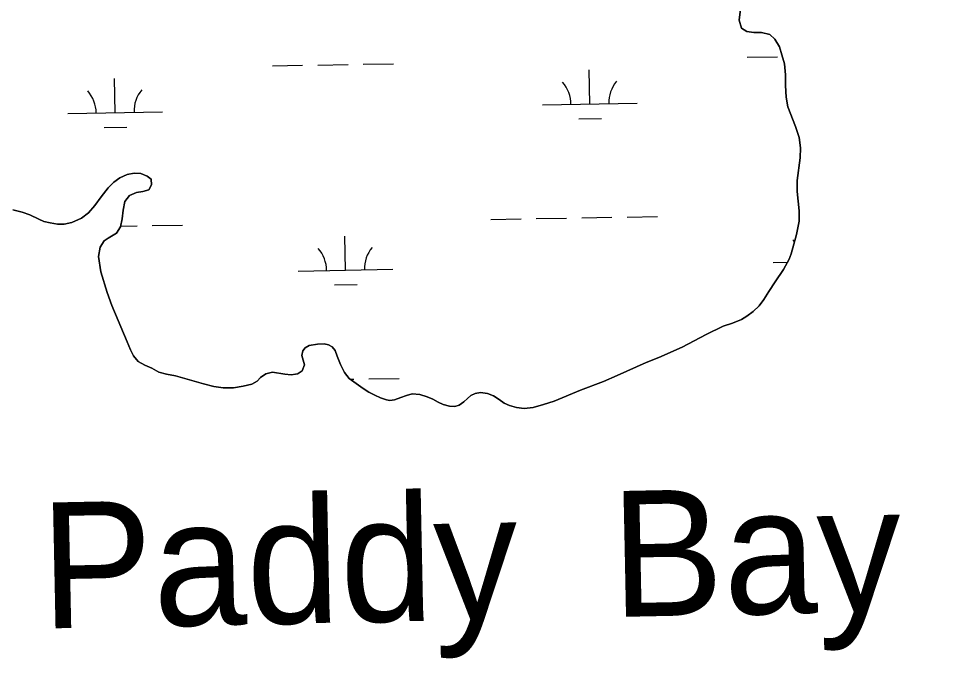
# Model space of a CAD drawing. Extents: x 3957609 to 3995875, y 234277 to 260273.
# Drawn here: x 3983571 to 3984554, y 254516 to 255192 of the extents above; entities that cross this region are included whole.
import ezdxf

# ---------------------------------------------------------------- set-up
doc = ezdxf.new("R2010")
doc.units = 0
for name, color, linetype in [('V-GRID-MAJR', 7, 'Continuous'), ('V-RIVR-IDEN', 7, 'Continuous'), ('V-TOPO-SHOR', 7, 'Continuous'), ('V-WETL-SWMP', 7, 'Continuous')]:
    doc.layers.add(name, color=color, linetype=linetype)

msp = doc.modelspace()

# ---------------------------------------------------------------- linework, layer by layer
at = {"layer": 'V-GRID-MAJR'}
msp.add_spline([(3961591.061, 254847.703), (3966908.859, 254947.105), (3972226.642, 255047.279), (3977544.411, 255148.228), (3982862.165, 255249.95), (3988179.905, 255352.445), (3993497.629, 255455.714), (3993497.63, 255455.714)], degree=3, dxfattribs=at)
at = {"layer": 'V-TOPO-SHOR'}
for points in [[(3984137.433, 254787.914), (3984165.404, 254799.625), (3984189.653, 254808.829), (3984204.148, 254815.067), (3984234.832, 254828.854), (3984248.193, 254834.105), (3984272.808, 254845.201), (3984298.24, 254858.515), (3984316.344, 254867.15), (3984326.103, 254870.338), (3984335.65, 254874.313), (3984341.287, 254877.906), (3984347.838, 254882.821), (3984354.183, 254888.854), (3984359.313, 254895.578), (3984364.47, 254903.975), (3984371.108, 254914.243), (3984379.795, 254927.158), (3984385.775, 254938.219), (3984388.21, 254943.872), (3984393.56, 254964.204), (3984396.349, 254978.106), (3984396.638, 254989.036), (3984395.354, 254999.321), (3984394.291, 255009.604), (3984394.479, 255021.317), (3984397.43, 255045.147), (3984397.824, 255055.629), (3984396.329, 255066.698), (3984392.72, 255078.249), (3984384.69, 255099.133), (3984382.736, 255109.43), (3984382.038, 255121.493), (3984382.22, 255132.759), (3984380.85, 255144.608), (3984378.321, 255153.908), (3984375.556, 255162.322), (3984370.782, 255170.657), (3984365.615, 255175.427), (3984356.835, 255177.688), (3984348.688, 255177.596), (3984341.01, 255178.835), (3984335.374, 255182.273), (3984332.945, 255190.793), (3984334.471, 255202.262)], [(3983666.307, 255013.541), (3983671.982, 255019.474), (3983678.527, 255024.055), (3983686.168, 255027.389), (3983693.445, 255028.835), (3983700.58, 255028.495), (3983707.234, 255025.933), (3983711.422, 255022.742), (3983712.106, 255016.707), (3983709.01, 255011.511), (3983702.73, 255009.604), (3983696.13, 255008.484), (3983688.714, 255005.256), (3983683.588, 254998.869), (3983681.884, 254989.968), (3983680.841, 254980.725), (3983679.254, 254972.269), (3983674.796, 254965.648), (3983666.231, 254960.43), (3983661.942, 254957.374), (3983657.707, 254950.749), (3983655.985, 254940.847), (3983658.401, 254924.629), (3983665.08, 254902.875), (3983670.104, 254889.182), (3983686.328, 254850.649), (3983689.652, 254842.115), (3983692.785, 254835.815), (3983697.934, 254829.929), (3983704.787, 254825.913), (3983712.217, 254823.005), (3983719.62, 254818.645), (3983727.734, 254816.617), (3983737.409, 254814.676), (3983766.952, 254806.166), (3983777.843, 254803.424), (3983787.526, 254801.929), (3983798.464, 254802.197), (3983808.866, 254803.705), (3983818.051, 254806.011), (3983823.569, 254809.046), (3983827.093, 254813.117), (3983832.846, 254817.041), (3983839.789, 254818.491), (3983853.031, 254816.382), (3983859.605, 254815.716), (3983866.431, 254817.058), (3983871.279, 254819.992), (3983873.611, 254826.314), (3983870.761, 254836.29), (3983871.842, 254841.07), (3983874.349, 254844.378), (3983878.627, 254846.764), (3983887.245, 254848.298), (3983894.612, 254848.515), (3983898.945, 254847.44), (3983903.041, 254845.478), (3983906.105, 254841.634), (3983908.237, 254835.573), (3983911.776, 254826.591), (3983915.88, 254818.268), (3983920.799, 254811.94), (3983935.803, 254801.321), (3983941.658, 254797.657), (3983947.962, 254794.208), (3983954.059, 254791.654), (3983960.381, 254789.432), (3983963.832, 254788.82), (3983968.751, 254789.52), (3983975.481, 254791.754), (3983981.432, 254794.001), (3983987.597, 254795.689), (3983995.506, 254795.003), (3984003.387, 254792.42), (3984009.375, 254790.091), (3984014.79, 254786.88), (3984020.33, 254784.447), (3984026.775, 254782.782), (3984032.68, 254782.239), (3984037.281, 254783.841), (3984041.91, 254787.224), (3984045.764, 254790.956), (3984049.381, 254793.911), (3984053.989, 254795.955), (3984059.703, 254797.315), (3984066.934, 254796.082), (3984073.253, 254793.524), (3984079.329, 254789.743), (3984084.623, 254785.977), (3984090.273, 254783.431), (3984097.824, 254781.189), (3984105.953, 254780.165), (3984115.347, 254781.463), (3984126.443, 254784.521), (3984137.433, 254787.914)], [(3983565.4, 254990.286), (3983575.287, 254987.672), (3983583.498, 254984.75), (3983592.687, 254980.363), (3983598.229, 254978.041), (3983604.674, 254976.376), (3983612.684, 254974.907), (3983619.606, 254975.13), (3983627.665, 254976.785), (3983637.78, 254981.307), (3983645.35, 254986.988), (3983652.059, 254994.801), (3983658.901, 255004.064), (3983666.307, 255013.541)]]:
    msp.add_lwpolyline(points, dxfattribs=at)
at = {"layer": 'V-WETL-SWMP'}
for p, q in [((3984341.487, 255151.459), (3984373.482, 255152.041)), ((3983839.662, 255142.334), (3983871.657, 255142.916)), ((3983887.654, 255143.207), (3983919.649, 255143.788)), ((3983935.647, 255144.079), (3983967.641, 255144.661)), ((3984175.295, 255101.999), (3984174.641, 255137.993)), ((3983673.47, 255092.875), (3983672.816, 255128.869)), ((3984125.303, 255101.09), (3984225.287, 255102.908)), ((3983623.478, 255091.966), (3983723.462, 255093.784)), ((3984163.578, 255086.353), (3984187.574, 255086.789)), ((3983661.753, 255077.228), (3983685.749, 255077.664)), ((3984070.652, 254980.006), (3984102.646, 254980.587)), ((3984118.644, 254980.878), (3984150.638, 254981.46)), ((3984166.636, 254981.751), (3984198.631, 254982.333)), ((3984214.628, 254982.624), (3984246.623, 254983.205)), ((3983679.371, 254972.891), (3983696.806, 254973.208)), ((3983712.803, 254973.499), (3983744.798, 254974.081)), ((3983917.008, 254926.462), (3983916.353, 254962.456)), ((3984368.841, 254934.677), (3984384.009, 254934.953)), ((3983867.016, 254925.553), (3983966.999, 254927.371)), ((3983905.29, 254910.815), (3983929.286, 254911.251)), ((3983921.985, 254811.101), (3983925.697, 254811.168)), ((3983941.695, 254811.459), (3983973.689, 254812.041))]:
    msp.add_line(p, q, dxfattribs=at)
for points in [[(3984334.47, 255202.261), (3984332.946, 255190.793), (3984335.375, 255182.274), (3984341.01, 255178.835), (3984348.689, 255177.596), (3984356.836, 255177.687), (3984365.614, 255175.426), (3984370.781, 255170.656), (3984375.556, 255162.322), (3984378.321, 255153.909), (3984380.849, 255144.608), (3984382.22, 255132.758), (3984382.038, 255121.492), (3984382.736, 255109.43), (3984384.69, 255099.133), (3984392.721, 255078.25), (3984396.329, 255066.699), (3984397.824, 255055.629), (3984397.431, 255045.147), (3984394.48, 255021.317), (3984394.291, 255009.604), (3984395.353, 254999.322), (3984396.637, 254989.036), (3984396.35, 254978.106), (3984393.559, 254964.204), (3984388.21, 254943.871), (3984385.775, 254938.22), (3984379.795, 254927.159), (3984371.107, 254914.244), (3984364.469, 254903.975), (3984359.313, 254895.578), (3984354.183, 254888.854), (3984347.838, 254882.82), (3984341.287, 254877.905), (3984335.65, 254874.313), (3984326.102, 254870.339), (3984316.343, 254867.149), (3984298.24, 254858.515), (3984272.808, 254845.201), (3984248.193, 254834.106), (3984234.831, 254828.854), (3984204.148, 254815.067), (3984189.653, 254808.829), (3984165.404, 254799.625), (3984137.432, 254787.914), (3984126.443, 254784.521), (3984115.347, 254781.464), (3984105.953, 254780.165)], [(3984105.953, 254780.165), (3984097.825, 254781.189), (3984090.274, 254783.431), (3984084.624, 254785.977), (3984079.329, 254789.744), (3984073.253, 254793.524), (3984066.935, 254796.081), (3984059.702, 254797.314), (3984053.99, 254795.955), (3984049.382, 254793.91), (3984045.764, 254790.955), (3984041.91, 254787.224), (3984037.281, 254783.84), (3984032.68, 254782.24), (3984026.775, 254782.782), (3984020.33, 254784.448), (3984014.791, 254786.88), (3984009.375, 254790.092), (3984003.388, 254792.42), (3983995.507, 254795.002), (3983987.596, 254795.688), (3983981.432, 254794.002), (3983975.482, 254791.755), (3983968.752, 254789.52), (3983963.831, 254788.819), (3983960.382, 254789.432), (3983954.058, 254791.654), (3983947.962, 254794.207), (3983941.658, 254797.656), (3983935.803, 254801.321), (3983920.8, 254811.94), (3983915.881, 254818.268), (3983911.775, 254826.591), (3983908.238, 254835.574), (3983906.105, 254841.634), (3983903.042, 254845.477), (3983898.946, 254847.44), (3983894.611, 254848.514), (3983887.244, 254848.298), (3983878.627, 254846.764), (3983874.349, 254844.378), (3983871.841, 254841.071), (3983870.76, 254836.291), (3983873.611, 254826.314), (3983871.278, 254819.992), (3983866.432, 254817.057), (3983859.605, 254815.717), (3983853.032, 254816.381), (3983839.788, 254818.492), (3983832.847, 254817.041), (3983827.093, 254813.117), (3983823.569, 254809.046), (3983818.052, 254806.011), (3983808.866, 254803.704), (3983798.465, 254802.198), (3983787.526, 254801.929), (3983777.842, 254803.424), (3983766.952, 254806.166), (3983737.41, 254814.676), (3983727.734, 254816.618), (3983719.621, 254818.645), (3983712.216, 254823.005), (3983704.787, 254825.914), (3983697.934, 254829.93), (3983692.785, 254835.815), (3983689.651, 254842.114), (3983686.329, 254850.648), (3983670.103, 254889.181), (3983665.08, 254902.874), (3983658.401, 254924.628), (3983655.985, 254940.846), (3983657.707, 254950.749), (3983661.942, 254957.375), (3983666.231, 254960.43), (3983674.796, 254965.648), (3983679.254, 254972.27), (3983680.841, 254980.725), (3983681.883, 254989.969), (3983683.588, 254998.868), (3983688.713, 255005.257), (3983696.129, 255008.484), (3983702.73, 255009.605), (3983709.009, 255011.512), (3983712.106, 255016.706), (3983711.422, 255022.743), (3983707.233, 255025.934), (3983700.58, 255028.496), (3983693.445, 255028.835), (3983686.169, 255027.39), (3983678.528, 255024.054), (3983671.982, 255019.474), (3983666.307, 255013.54), (3983658.902, 255004.064), (3983652.058, 254994.802), (3983645.349, 254986.988), (3983637.781, 254981.308), (3983627.666, 254976.785), (3983619.606, 254975.13), (3983612.684, 254974.907), (3983604.674, 254976.375), (3983598.23, 254978.041)], [(3983598.23, 254978.041), (3983592.688, 254980.362), (3983583.498, 254984.75), (3983575.288, 254987.672), (3983565.4, 254990.286)]]:
    msp.add_lwpolyline(points, dxfattribs=at)
for centre, start, end in [((3984120.053, 255101.47), 0.269879, 41.813537), ((3984230.52, 255103.478), 140.269876, 181.813534), ((3983618.228, 255092.345), 0.269879, 41.813537), ((3983728.695, 255094.354), 140.269876, 181.813534), ((3983972.233, 254927.941), 140.269876, 181.813534), ((3984363.59, 254935.057), 37.534458, 41.813537), ((3983861.765, 254925.932), 0.269879, 41.813537)]:
    msp.add_arc(centre, 35.246, start, end, dxfattribs=at)

# ---------------------------------------------------------------- texts
at = {"layer": 'V-RIVR-IDEN'}
msp.add_text('Paddy  Bay', height=132.9997, rotation=1.155653, dxfattribs=at).set_placement((3983595.931, 254547.693))

doc.saveas('drawing.dxf')
